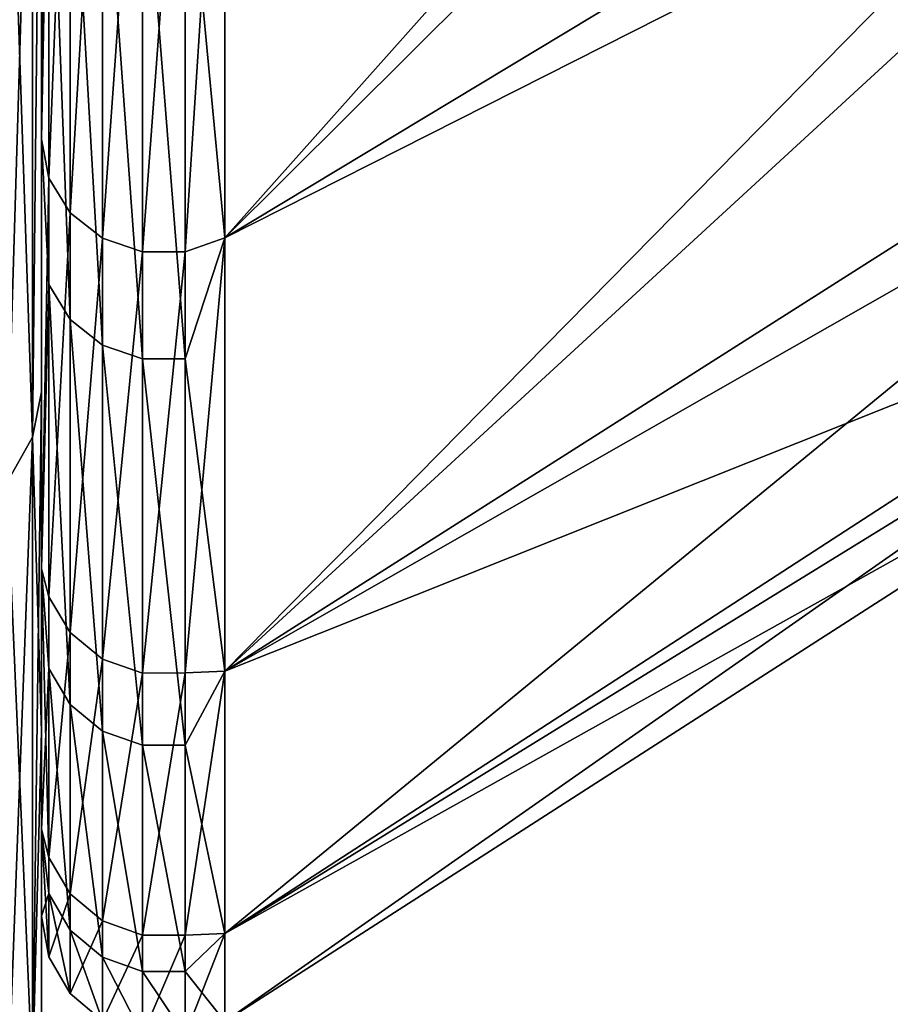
# Model space of a CAD drawing. Header units: millimetres. Extents: x -147 to 182, y -41 to 41.
# Tile 260 of 309: x 136.96 to 138.39, y -21.3 to -19.68. Entities that reach past the tile are written whole.
import ezdxf

# ---------------------------------------------------------------- set-up
doc = ezdxf.new("R2010")
doc.units = ezdxf.units.MM
doc.header["$LTSCALE"] = 51.403556
for name, color, linetype in [('1', 7, 'CONTINUOUS'), ('10', 7, 'CONTINUOUS'), ('11', 7, 'CONTINUOUS'), ('16', 7, 'CONTINUOUS'), ('17', 7, 'CONTINUOUS'), ('18', 7, 'CONTINUOUS'), ('19', 7, 'CONTINUOUS')]:
    doc.layers.add(name, color=color, linetype=linetype)

msp = doc.modelspace()

# ---------------------------------------------------------------- linework, layer by layer
at = {"layer": '1', "color": 7, "linetype": 'CONTINUOUS'}
for points in [[(137, -18.975, 12.4595), (137, -20.2935, 10.1718), (137, -17.6742, 11.6245), (137, -18.975, 12.4595)], [(137, -17.6742, 11.6245), (137, -20.2935, 10.1718), (137, -18.9042, 9.494), (137, -17.6742, 11.6245)], [(137, -20.2937, -10.1713), (137, -18.9753, -12.459), (137, -17.6742, -11.6245), (137, -20.2937, -10.1713)], [(137, -18.9042, -9.494), (137, -20.2937, -10.1713), (137, -17.6742, -11.6245), (137, -18.9042, -9.494)], [(137, -20.8507, 8.9743), (137, -21.3377, 7.7453), (137, -18.9042, 9.494), (137, -20.8507, 8.9743)], [(137, -18.9042, 9.494), (137, -21.3377, 7.7453), (137, -19.8786, 7.2352), (137, -18.9042, 9.494)], [(137, -20.2935, 10.1718), (137, -20.8507, 8.9743), (137, -18.9042, 9.494), (137, -20.2935, 10.1718)], [(137, -20.8509, -8.9738), (137, -20.2937, -10.1713), (137, -18.9042, -9.494), (137, -20.8509, -8.9738)], [(137, -19.8786, -7.2352), (137, -20.8509, -8.9738), (137, -18.9042, -9.494), (137, -19.8786, -7.2352)], [(137, -21.7527, 6.4892), (137, -22.0937, 5.2115), (137, -19.8786, 7.2352), (137, -21.7527, 6.4892)], [(137, -19.8786, 7.2352), (137, -22.0937, 5.2115), (137, -20.5841, 4.8785), (137, -19.8786, 7.2352)], [(137, -21.3377, 7.7453), (137, -21.7527, 6.4892), (137, -19.8786, 7.2352), (137, -21.3377, 7.7453)], [(137, -21.3379, -7.7448), (137, -20.8509, -8.9738), (137, -19.8786, -7.2352), (137, -21.3379, -7.7448)], [(137, -21.7529, -6.4887), (137, -21.3379, -7.7448), (137, -19.8786, -7.2352), (137, -21.7529, -6.4887)], [(137, -20.5841, -4.8785), (137, -21.7529, -6.4887), (137, -19.8786, -7.2352), (137, -20.5841, -4.8785)], [(137, -22.0937, 5.2115), (137, -22.549, 2.6141), (137, -20.5841, 4.8785), (137, -22.0937, 5.2115)], [(137, -20.5841, 4.8785), (137, -22.549, 2.6141), (137, -21.0113, 2.4559), (137, -20.5841, 4.8785)], [(137, -22.0938, -5.211), (137, -21.7529, -6.4887), (137, -20.5841, -4.8785), (137, -22.0938, -5.211)], [(137, -22.549, -2.6138), (137, -22.0938, -5.211), (137, -20.5841, -4.8785), (137, -22.549, -2.6138)], [(137, -21.0113, -2.4559), (137, -22.549, -2.6138), (137, -20.5841, -4.8785), (137, -21.0113, -2.4559)], [(137, -22.549, 2.6141), (137, -22.7), (137, -21.0113, 2.4559), (137, -22.549, 2.6141)], [(137, -21.0113, 2.4559), (137, -22.7), (137, -21.1543, 0), (137, -21.0113, 2.4559)], [(137, -21.1543, 0), (137, -22.549, -2.6138), (137, -21.0113, -2.4559), (137, -21.1543, 0)], [(137, -22.7), (137, -22.549, -2.6138), (137, -21.1543, 0), (137, -22.7)]]:
    msp.add_3dface(points, dxfattribs=at)
at = {"layer": '10', "color": 7, "linetype": 'CONTINUOUS'}
for points in [[(137, -18.9753, -12.459), (137, -20.2937, -10.1713), (136.9854, -20.3681, -10.2292), (137, -18.9753, -12.459)], [(137, -18.9753, -12.459), (136.9854, -20.3681, -10.2292), (136.9854, -19.0428, -12.5246), (137, -18.9753, -12.459)], [(136.9854, -20.3681, -10.2292), (136.9428, -19.1128, -12.5707), (136.9854, -19.0428, -12.5246), (136.9854, -20.3681, -10.2292)], [(136.9428, -20.4429, -10.2668), (136.9428, -19.1128, -12.5707), (136.9854, -20.3681, -10.2292), (136.9428, -20.4429, -10.2668)], [(137, -20.2937, -10.1713), (137, -20.8509, -8.9738), (136.9854, -20.3681, -10.2292), (137, -20.2937, -10.1713)], [(136.9854, -21.4179, -7.7955), (136.9428, -20.4429, -10.2668), (136.9854, -20.3681, -10.2292), (136.9854, -21.4179, -7.7955)], [(137, -20.8509, -8.9738), (136.9854, -21.4179, -7.7955), (136.9854, -20.3681, -10.2292), (137, -20.8509, -8.9738)], [(136.9428, -21.4966, -7.8241), (136.9428, -20.4429, -10.2668), (136.9854, -21.4179, -7.7955), (136.9428, -21.4966, -7.8241)], [(137, -20.8509, -8.9738), (137, -21.3379, -7.7448), (136.9854, -21.4179, -7.7955), (137, -20.8509, -8.9738)]]:
    msp.add_3dface(points, dxfattribs=at)
at = {"layer": '11', "color": 7, "linetype": 'CONTINUOUS'}
for points in [[(137, -20.2935, 10.1718), (137, -18.975, 12.4595), (136.9854, -20.3681, 10.2292), (137, -20.2935, 10.1718)], [(137, -18.975, 12.4595), (136.9854, -19.0428, 12.5246), (136.9854, -20.3681, 10.2292), (137, -18.975, 12.4595)], [(136.9428, -19.1128, 12.5707), (136.9428, -20.4429, 10.2668), (136.9854, -19.0428, 12.5246), (136.9428, -19.1128, 12.5707)], [(136.9854, -19.0428, 12.5246), (136.9428, -20.4429, 10.2668), (136.9854, -20.3681, 10.2292), (136.9854, -19.0428, 12.5246)], [(137, -20.8507, 8.9743), (137, -20.2935, 10.1718), (136.9854, -21.4179, 7.7955), (137, -20.8507, 8.9743)], [(137, -20.2935, 10.1718), (136.9854, -20.3681, 10.2292), (136.9854, -21.4179, 7.7955), (137, -20.2935, 10.1718)], [(136.9428, -20.4429, 10.2668), (136.9428, -21.4966, 7.8241), (136.9854, -20.3681, 10.2292), (136.9428, -20.4429, 10.2668)], [(136.9854, -20.3681, 10.2292), (136.9428, -21.4966, 7.8241), (136.9854, -21.4179, 7.7955), (136.9854, -20.3681, 10.2292)], [(137, -21.3377, 7.7453), (137, -20.8507, 8.9743), (136.9854, -21.4179, 7.7955), (137, -21.3377, 7.7453)]]:
    msp.add_3dface(points, dxfattribs=at)
at = {"layer": '16', "color": 7, "linetype": 'CONTINUOUS'}
for points in [[(139.023, -18.3281, -8.5465), (139.023, -19.1698, -6.4407), (137.3009, -20.0409, -7.2943), (139.023, -18.3281, -8.5465)], [(137.3009, -19.0585, -9.5716), (139.023, -18.3281, -8.5465), (137.3009, -20.0409, -7.2943), (137.3009, -19.0585, -9.5716)], [(139.023, -19.6582, 4.7454), (139.023, -19.0033, 6.9166), (137.3009, -20.7522, 4.9184), (139.023, -19.6582, 4.7454)], [(137.3009, -20.7522, 4.9184), (139.023, -19.0033, 6.9166), (137.3009, -20.0409, 7.2943), (137.3009, -20.7522, 4.9184)], [(139.023, -19.1698, -6.4407), (139.023, -19.7704, -4.2539), (137.3009, -20.7522, -4.9184), (139.023, -19.1698, -6.4407)], [(137.3009, -20.0409, -7.2943), (139.023, -19.1698, -6.4407), (137.3009, -20.7522, -4.9184), (137.3009, -20.0409, -7.2943)], [(139.023, -20.0659, 2.5146), (139.023, -19.6582, 4.7454), (137.3009, -20.7522, 4.9184), (139.023, -20.0659, 2.5146)], [(139.023, -19.7704, -4.2539), (139.023, -20.1224, -2.0135), (137.3009, -21.1828, -2.4759), (139.023, -19.7704, -4.2539)], [(137.3009, -20.7522, -4.9184), (139.023, -19.7704, -4.2539), (137.3009, -21.1828, -2.4759), (137.3009, -20.7522, -4.9184)], [(139.023, -20.2213, 0.2521), (139.023, -20.0659, 2.5146), (137.3009, -21.1828, 2.4759), (139.023, -20.2213, 0.2521)], [(137.3009, -21.1828, 2.4759), (139.023, -20.0659, 2.5146), (137.3009, -20.7522, 4.9184), (137.3009, -21.1828, 2.4759)], [(139.023, -20.1224, -2.0135), (139.023, -20.2213, 0.2521), (137.3009, -21.327, 0), (139.023, -20.1224, -2.0135)], [(137.3009, -21.1828, -2.4759), (139.023, -20.1224, -2.0135), (137.3009, -21.327, 0), (137.3009, -21.1828, -2.4759)], [(137.3009, -21.327, 0), (139.023, -20.2213, 0.2521), (137.3009, -21.1828, 2.4759), (137.3009, -21.327, 0)]]:
    msp.add_3dface(points, dxfattribs=at)
at = {"layer": '17', "color": 7, "linetype": 'CONTINUOUS'}
for points in [[(137.3009, -20.0409, 7.2943), (139.023, -19.0033, 6.9166), (139.023, -18.1094, 9.0008), (137.3009, -20.0409, 7.2943)], [(137.3009, -20.0409, 7.2943), (139.023, -18.1094, 9.0008), (137.3009, -19.0585, 9.5716), (137.3009, -20.0409, 7.2943)]]:
    msp.add_3dface(points, dxfattribs=at)
at = {"layer": '18', "color": 7, "linetype": 'CONTINUOUS'}
for points in [[(137, -19.8786, -7.2352), (137, -18.9042, -9.494), (137.012, -19.2343, -8.9691), (137, -19.8786, -7.2352)], [(137.3009, -19.0585, -9.5716), (137.3009, -20.0409, -7.2943), (137.2356, -19.3507, -9.0234), (137.3009, -19.0585, -9.5716)], [(137.012, -20.1175, -6.7591), (137, -19.8786, -7.2352), (137.012, -19.2343, -8.9691), (137.012, -20.1175, -6.7591)], [(137.012, -20.1175, -6.7591), (137.012, -19.2343, -8.9691), (137.0469, -20.1747, -6.7784), (137.012, -20.1175, -6.7591)], [(137.0469, -20.1747, -6.7784), (137.012, -19.2343, -8.9691), (137.0469, -19.289, -8.9946), (137.0469, -20.1747, -6.7784)], [(137.0469, -20.1747, -6.7784), (137.0469, -19.289, -8.9946), (137.1003, -20.2171, -6.7926), (137.0469, -20.1747, -6.7784)], [(137.1003, -20.2171, -6.7926), (137.0469, -19.289, -8.9946), (137.1003, -19.3295, -9.0135), (137.1003, -20.2171, -6.7926)], [(137.1003, -20.2171, -6.7926), (137.1003, -19.3295, -9.0135), (137.1659, -20.2396, -6.8001), (137.1003, -20.2171, -6.7926)], [(137.1659, -20.2396, -6.8001), (137.1003, -19.3295, -9.0135), (137.1659, -19.351, -9.0235), (137.1659, -20.2396, -6.8001)], [(137.2356, -20.2393, -6.8001), (137.1659, -19.351, -9.0235), (137.2356, -19.3507, -9.0234), (137.2356, -20.2393, -6.8001)], [(137.1659, -20.2396, -6.8001), (137.1659, -19.351, -9.0235), (137.2356, -20.2393, -6.8001), (137.1659, -20.2396, -6.8001)], [(137.3009, -20.0409, -7.2943), (137.2356, -20.2393, -6.8001), (137.2356, -19.3507, -9.0234), (137.3009, -20.0409, -7.2943)], [(137, -19.8786, 7.2352), (137, -20.5841, 4.8785), (137.012, -19.9428, 7.2586), (137, -19.8786, 7.2352)], [(137, -20.5841, -4.8785), (137, -19.8786, -7.2352), (137.012, -20.1175, -6.7591), (137, -20.5841, -4.8785)], [(137.012, -19.9428, 7.2586), (137, -20.5841, 4.8785), (137.012, -20.6301, 4.9801), (137.012, -19.9428, 7.2586)], [(137.012, -19.9428, 7.2586), (137.012, -20.6301, 4.9801), (137.0469, -19.9995, 7.2792), (137.012, -19.9428, 7.2586)], [(137.0469, -19.9995, 7.2792), (137.012, -20.6301, 4.9801), (137.0469, -20.6887, 4.9942), (137.0469, -19.9995, 7.2792)], [(137.0469, -19.9995, 7.2792), (137.0469, -20.6887, 4.9942), (137.1003, -20.0415, 7.2945), (137.0469, -19.9995, 7.2792)], [(137.1003, -20.0415, 7.2945), (137.0469, -20.6887, 4.9942), (137.1003, -20.7322, 5.0047), (137.1003, -20.0415, 7.2945)], [(137.1003, -20.0415, 7.2945), (137.1003, -20.7322, 5.0047), (137.1659, -20.0638, 7.3026), (137.1003, -20.0415, 7.2945)], [(137.3009, -20.0409, -7.2943), (137.3009, -20.7522, -4.9184), (137.2356, -20.2393, -6.8001), (137.3009, -20.0409, -7.2943)], [(137.3009, -20.7522, 4.9184), (137.3009, -20.0409, 7.2943), (137.2356, -20.755, 5.0102), (137.3009, -20.7522, 4.9184)], [(137.3009, -20.0409, 7.2943), (137.2356, -20.0635, 7.3025), (137.2356, -20.755, 5.0102), (137.3009, -20.0409, 7.2943)], [(137.1659, -20.0638, 7.3026), (137.1003, -20.7322, 5.0047), (137.1659, -20.7552, 5.0103), (137.1659, -20.0638, 7.3026)], [(137.1659, -20.0638, 7.3026), (137.1659, -20.7552, 5.0103), (137.2356, -20.0635, 7.3025), (137.1659, -20.0638, 7.3026)], [(137.2356, -20.0635, 7.3025), (137.1659, -20.7552, 5.0103), (137.2356, -20.755, 5.0102), (137.2356, -20.0635, 7.3025)], [(137.012, -20.7478, -4.4642), (137, -20.5841, -4.8785), (137.012, -20.1175, -6.7591), (137.012, -20.7478, -4.4642)], [(137.012, -20.7478, -4.4642), (137.012, -20.1175, -6.7591), (137.0469, -20.8068, -4.4769), (137.012, -20.7478, -4.4642)], [(137.0469, -20.8068, -4.4769), (137.012, -20.1175, -6.7591), (137.0469, -20.1747, -6.7784), (137.0469, -20.8068, -4.4769)], [(137.0469, -20.8068, -4.4769), (137.0469, -20.1747, -6.7784), (137.1003, -20.8506, -4.4863), (137.0469, -20.8068, -4.4769)], [(137.1003, -20.8506, -4.4863), (137.0469, -20.1747, -6.7784), (137.1003, -20.2171, -6.7926), (137.1003, -20.8506, -4.4863)], [(137.1003, -20.8506, -4.4863), (137.1003, -20.2171, -6.7926), (137.1659, -20.8737, -4.4913), (137.1003, -20.8506, -4.4863)], [(137.1659, -20.8737, -4.4913), (137.1003, -20.2171, -6.7926), (137.1659, -20.2396, -6.8001), (137.1659, -20.8737, -4.4913)], [(137.2356, -20.8735, -4.4912), (137.1659, -20.2396, -6.8001), (137.2356, -20.2393, -6.8001), (137.2356, -20.8735, -4.4912)], [(137.1659, -20.8737, -4.4913), (137.1659, -20.2396, -6.8001), (137.2356, -20.8735, -4.4912), (137.1659, -20.8737, -4.4913)], [(137.3009, -20.7522, -4.9184), (137.2356, -20.8735, -4.4912), (137.2356, -20.2393, -6.8001), (137.3009, -20.7522, -4.9184)], [(137, -20.5841, 4.8785), (137, -21.0113, 2.4559), (137.012, -21.0579, 2.6389), (137, -20.5841, 4.8785)], [(137.012, -20.6301, 4.9801), (137, -20.5841, 4.8785), (137.012, -21.0579, 2.6389), (137.012, -20.6301, 4.9801)], [(137, -21.0113, -2.4559), (137, -20.5841, -4.8785), (137.012, -20.7478, -4.4642), (137, -21.0113, -2.4559)], [(137.012, -20.6301, 4.9801), (137.012, -21.0579, 2.6389), (137.0469, -20.6887, 4.9942), (137.012, -20.6301, 4.9801)], [(137.0469, -20.6887, 4.9942), (137.012, -21.0579, 2.6389), (137.0469, -21.1178, 2.6464), (137.0469, -20.6887, 4.9942)], [(137.0469, -20.6887, 4.9942), (137.0469, -21.1178, 2.6464), (137.1003, -20.7322, 5.0047), (137.0469, -20.6887, 4.9942)], [(137.1003, -20.7322, 5.0047), (137.0469, -21.1178, 2.6464), (137.1003, -21.1622, 2.652), (137.1003, -20.7322, 5.0047)], [(137.1003, -20.7322, 5.0047), (137.1003, -21.1622, 2.652), (137.1659, -20.7552, 5.0103), (137.1003, -20.7322, 5.0047)], [(137.012, -21.1172, -2.1131), (137, -21.0113, -2.4559), (137.012, -20.7478, -4.4642), (137.012, -21.1172, -2.1131)], [(137.012, -21.1172, -2.1131), (137.012, -20.7478, -4.4642), (137.0469, -21.1772, -2.1191), (137.012, -21.1172, -2.1131)], [(137.0469, -21.1772, -2.1191), (137.012, -20.7478, -4.4642), (137.0469, -20.8068, -4.4769), (137.0469, -21.1772, -2.1191)], [(137.3009, -20.7522, -4.9184), (137.3009, -21.1828, -2.4759), (137.2356, -20.8735, -4.4912), (137.3009, -20.7522, -4.9184)], [(137.3009, -21.1828, 2.4759), (137.3009, -20.7522, 4.9184), (137.2356, -21.1855, 2.6549), (137.3009, -21.1828, 2.4759)], [(137.3009, -20.7522, 4.9184), (137.2356, -20.755, 5.0102), (137.2356, -21.1855, 2.6549), (137.3009, -20.7522, 4.9184)], [(137.1659, -20.7552, 5.0103), (137.1003, -21.1622, 2.652), (137.1659, -21.1857, 2.6549), (137.1659, -20.7552, 5.0103)], [(137.1659, -20.7552, 5.0103), (137.1659, -21.1857, 2.6549), (137.2356, -20.755, 5.0102), (137.1659, -20.7552, 5.0103)], [(137.2356, -20.755, 5.0102), (137.1659, -21.1857, 2.6549), (137.2356, -21.1855, 2.6549), (137.2356, -20.755, 5.0102)], [(137.0469, -21.1772, -2.1191), (137.0469, -20.8068, -4.4769), (137.1003, -21.2218, -2.1236), (137.0469, -21.1772, -2.1191)], [(137.1003, -21.2218, -2.1236), (137.0469, -20.8068, -4.4769), (137.1003, -20.8506, -4.4863), (137.1003, -21.2218, -2.1236)], [(137.1003, -21.2218, -2.1236), (137.1003, -20.8506, -4.4863), (137.1659, -21.2453, -2.1259), (137.1003, -21.2218, -2.1236)], [(137.1659, -21.2453, -2.1259), (137.1003, -20.8506, -4.4863), (137.1659, -20.8737, -4.4913), (137.1659, -21.2453, -2.1259)], [(137.2356, -21.2451, -2.1259), (137.1659, -20.8737, -4.4913), (137.2356, -20.8735, -4.4912), (137.2356, -21.2451, -2.1259)], [(137.1659, -21.2453, -2.1259), (137.1659, -20.8737, -4.4913), (137.2356, -21.2451, -2.1259), (137.1659, -21.2453, -2.1259)], [(137.3009, -21.1828, -2.4759), (137.2356, -21.2451, -2.1259), (137.2356, -20.8735, -4.4912), (137.3009, -21.1828, -2.4759)], [(137, -21.0113, 2.4559), (137, -21.1543, 0), (137.012, -21.221, 0.2646), (137, -21.0113, 2.4559)], [(137.012, -21.0579, 2.6389), (137, -21.0113, 2.4559), (137.012, -21.221, 0.2646), (137.012, -21.0579, 2.6389)], [(137, -21.1543, 0), (137, -21.0113, -2.4559), (137.012, -21.1172, -2.1131), (137, -21.1543, 0)], [(137.012, -21.0579, 2.6389), (137.012, -21.221, 0.2646), (137.0469, -21.1178, 2.6464), (137.012, -21.0579, 2.6389)], [(137.012, -21.221, 0.2646), (137, -21.1543, 0), (137.012, -21.1172, -2.1131), (137.012, -21.221, 0.2646)], [(137.012, -21.221, 0.2646), (137.012, -21.1172, -2.1131), (137.0469, -21.2814, 0.2653), (137.012, -21.221, 0.2646)], [(137.0469, -21.2814, 0.2653), (137.012, -21.1172, -2.1131), (137.0469, -21.1772, -2.1191), (137.0469, -21.2814, 0.2653)], [(137.0469, -21.1178, 2.6464), (137.012, -21.221, 0.2646), (137.0469, -21.2814, 0.2653), (137.0469, -21.1178, 2.6464)], [(137.0469, -21.1178, 2.6464), (137.0469, -21.2814, 0.2653), (137.1003, -21.1622, 2.652), (137.0469, -21.1178, 2.6464)], [(137.1003, -21.1622, 2.652), (137.0469, -21.2814, 0.2653), (137.1003, -21.3261, 0.2659), (137.1003, -21.1622, 2.652)], [(137.1003, -21.1622, 2.652), (137.1003, -21.3261, 0.2659), (137.1659, -21.1857, 2.6549), (137.1003, -21.1622, 2.652)], [(137.0469, -21.2814, 0.2653), (137.0469, -21.1772, -2.1191), (137.1003, -21.3261, 0.2659), (137.0469, -21.2814, 0.2653)], [(137.1003, -21.3261, 0.2659), (137.0469, -21.1772, -2.1191), (137.1003, -21.2218, -2.1236), (137.1003, -21.3261, 0.2659)], [(137.1659, -21.1857, 2.6549), (137.1003, -21.3261, 0.2659), (137.1659, -21.3498, 0.2662), (137.1659, -21.1857, 2.6549)], [(137.1659, -21.1857, 2.6549), (137.1659, -21.3498, 0.2662), (137.2356, -21.1855, 2.6549), (137.1659, -21.1857, 2.6549)], [(137.2356, -21.1855, 2.6549), (137.1659, -21.3498, 0.2662), (137.2356, -21.3495, 0.2662), (137.2356, -21.1855, 2.6549)], [(137.3009, -21.1828, -2.4759), (137.3009, -21.327, 0), (137.2356, -21.2451, -2.1259), (137.3009, -21.1828, -2.4759)], [(137.3009, -21.327, 0), (137.3009, -21.1828, 2.4759), (137.2356, -21.3495, 0.2662), (137.3009, -21.327, 0)], [(137.3009, -21.1828, 2.4759), (137.2356, -21.1855, 2.6549), (137.2356, -21.3495, 0.2662), (137.3009, -21.1828, 2.4759)], [(137.1003, -21.3261, 0.2659), (137.1003, -21.2218, -2.1236), (137.1659, -21.3498, 0.2662), (137.1003, -21.3261, 0.2659)], [(137.1659, -21.3498, 0.2662), (137.1003, -21.2218, -2.1236), (137.1659, -21.2453, -2.1259), (137.1659, -21.3498, 0.2662)], [(137.2356, -21.3495, 0.2662), (137.1659, -21.2453, -2.1259), (137.2356, -21.2451, -2.1259), (137.2356, -21.3495, 0.2662)], [(137.1659, -21.3498, 0.2662), (137.1659, -21.2453, -2.1259), (137.2356, -21.3495, 0.2662), (137.1659, -21.3498, 0.2662)], [(137.3009, -21.327, 0), (137.2356, -21.3495, 0.2662), (137.2356, -21.2451, -2.1259), (137.3009, -21.327, 0)]]:
    msp.add_3dface(points, dxfattribs=at)
at = {"layer": '19', "color": 7, "linetype": 'CONTINUOUS'}
for points in [[(137, -18.9042, 9.494), (137, -19.8786, 7.2352), (137.012, -19.0047, 9.4458), (137, -18.9042, 9.494)], [(137, -19.8786, 7.2352), (137.012, -19.9428, 7.2586), (137.012, -19.0047, 9.4458), (137, -19.8786, 7.2352)], [(137.012, -19.0047, 9.4458), (137.012, -19.9428, 7.2586), (137.0469, -19.0587, 9.4727), (137.012, -19.0047, 9.4458)], [(137.012, -19.9428, 7.2586), (137.0469, -19.9995, 7.2792), (137.0469, -19.0587, 9.4727), (137.012, -19.9428, 7.2586)], [(137.0469, -19.0587, 9.4727), (137.0469, -19.9995, 7.2792), (137.1003, -19.0988, 9.4926), (137.0469, -19.0587, 9.4727)], [(137.3009, -20.0409, 7.2943), (137.3009, -19.0585, 9.5716), (137.2356, -20.0635, 7.3025), (137.3009, -20.0409, 7.2943)], [(137.2356, -20.0635, 7.3025), (137.3009, -19.0585, 9.5716), (137.2356, -19.1197, 9.503), (137.2356, -20.0635, 7.3025)], [(137.0469, -19.9995, 7.2792), (137.1003, -20.0415, 7.2945), (137.1003, -19.0988, 9.4926), (137.0469, -19.9995, 7.2792)], [(137.1003, -19.0988, 9.4926), (137.1003, -20.0415, 7.2945), (137.1659, -19.12, 9.5031), (137.1003, -19.0988, 9.4926)], [(137.1003, -20.0415, 7.2945), (137.1659, -20.0638, 7.3026), (137.1659, -19.12, 9.5031), (137.1003, -20.0415, 7.2945)], [(137.1659, -20.0638, 7.3026), (137.2356, -20.0635, 7.3025), (137.2356, -19.1197, 9.503), (137.1659, -20.0638, 7.3026)], [(137.1659, -19.12, 9.5031), (137.1659, -20.0638, 7.3026), (137.2356, -19.1197, 9.503), (137.1659, -19.12, 9.5031)]]:
    msp.add_3dface(points, dxfattribs=at)

doc.saveas('drawing.dxf')
